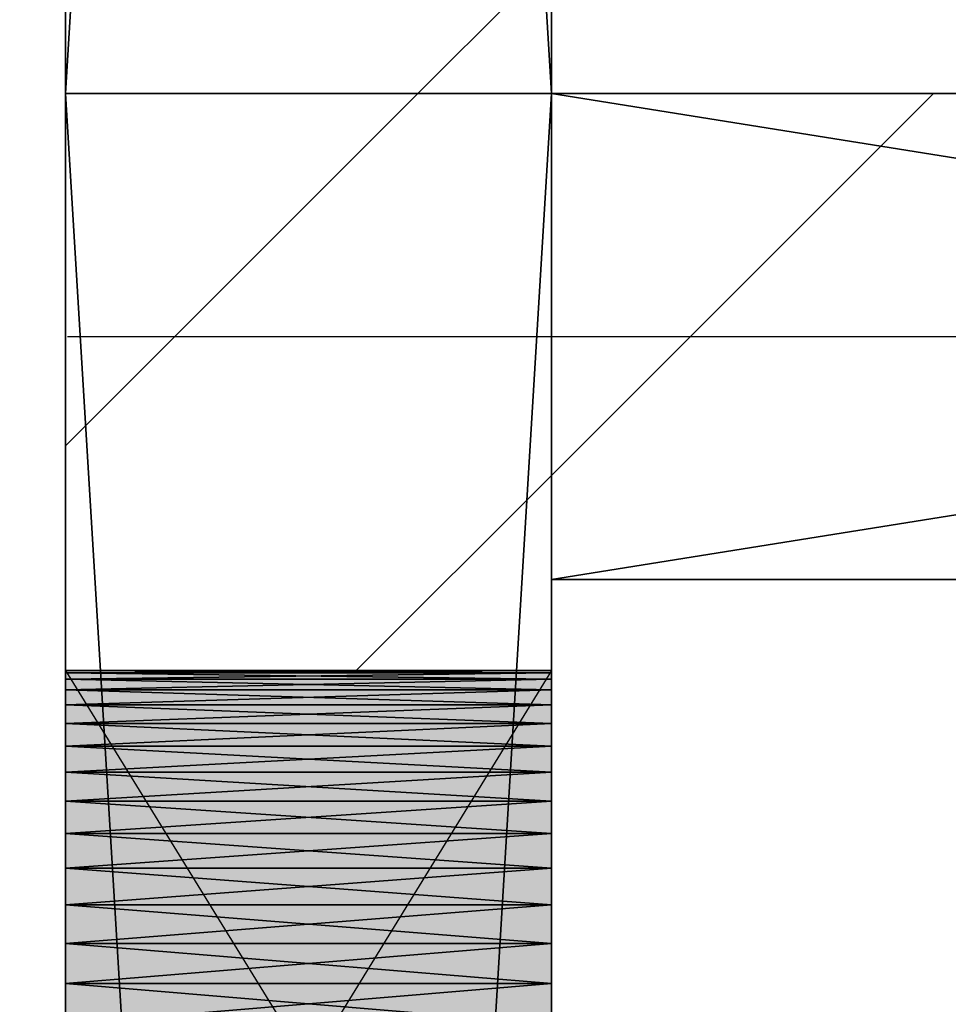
# Model space of a CAD drawing. Header units: millimetres. Extents: x 40580 to 559114, y -343730 to 81020.
# Tile 584 of 656: x 466402 to 466784, y -73424 to -73019. Entities that reach past the tile are written whole.
import ezdxf

# ---------------------------------------------------------------- set-up
doc = ezdxf.new("R2010")
doc.units = ezdxf.units.MM
doc.linetypes.add('______11', pattern=[500, 400, -50, 0, -50])
doc.linetypes.add('______5', pattern=[1100, 800, -100, 100, -100])
for name, color, linetype in [('_____________1', 7, 'Continuous'), ('___________________', 253, '______5'), ('__________________________', 22, 'Continuous')]:
    doc.layers.add(name, color=color, linetype=linetype)
doc.layers.add('Standard', color=7, linetype='Continuous', lineweight=25)

msp = doc.modelspace()

# ---------------------------------------------------------------- linework, layer by layer
at = {"layer": '_____________1', "color": 253, "linetype": '______5'}
for p, q in [((466566.3, -73049.57), (466621.29, -72994.58)), ((466421.29, -73194.58), (466566.3, -73049.57))]:
    msp.add_line(p, q, dxfattribs=at)
at = {"layer": '_____________1', "color": 253, "linetype": '______11'}
msp.add_line((466621.29, -73206.72), (466778.43, -73049.57), dxfattribs=at)
msp.add_lwpolyline([(466540.93, -73287.07), (466621.29, -73206.72), (466621.29, -73206.72), (466621.29, -73206.72), (466621.29, -73206.72)], dxfattribs=at)
at = {"layer": '___________________', "color": 253, "linetype": '______11'}
for p, q in [((466621.29, -85185.26), (466621.29, -60082.99)), ((466621.29, -85185.26), (466621.29, -60082.99)), ((462421.29, -73149.57), (480321.29, -73149.57)), ((462421.29, -73149.57), (480321.29, -73149.57))]:
    msp.add_line(p, q, dxfattribs=at)
at = {"layer": '__________________________', "color": 92, "linetype": 'Continuous'}
for p, q in [((466421.29, -73287.07), (466421.29, -73612.07)), ((466621.29, -73287.07), (466421.29, -73287.07)), ((466621.29, -73287.07), (466421.29, -73612.07)), ((466421.29, -73287.07), (466621.29, -73612.07)), ((466621.29, -73612.07), (466621.29, -73287.07))]:
    msp.add_line(p, q, dxfattribs=at)
at = {"layer": 'Standard', "color": 3, "linetype": 'Continuous'}
for points in [[(466421.29, -73612.07), (466421.29, -73287.07), (466621.29, -73612.07)], [(466621.29, -73612.07), (466421.29, -73287.07), (466621.29, -73287.07)]]:
    msp.add_solid(points, dxfattribs=at)

# ---------------------------------------------------------------- meshes
at = {"layer": '_____________1', "color": 7, "linetype": 'Continuous'}
mesh = msp.add_polyface(dxfattribs=at)
corners = [(466421.29, -69749.57, -3800), (466421.29, -73049.57, -3800), (466421.29, -73049.57, -350), (466421.29, -69749.57, -350)]
mesh.append_faces([[corners[k] for k in face] for face in [(1, 2, 0)]], dxfattribs={"vtx1": -1, "color": 7})
mesh.append_faces([[corners[k] for k in face] for face in [(2, 3, 0)]], dxfattribs={"vtx2": -1, "color": 7})
mesh = msp.add_polyface(dxfattribs=at)
corners = [(466421.29, -73049.57, -350), (466621.29, -73049.57, -350), (466621.29, -69749.57, -350), (466421.29, -69749.57, -350)]
mesh.append_faces([[corners[k] for k in face] for face in [(1, 2, 0)]], dxfattribs={"vtx1": -1, "color": 7})
mesh.append_faces([[corners[k] for k in face] for face in [(2, 3, 0)]], dxfattribs={"vtx2": -1, "color": 7})
mesh = msp.add_polyface(dxfattribs=at)
corners = [(466621.29, -73049.57, -3800), (466421.29, -73049.57, -3800), (466421.29, -69749.57, -3800), (466621.29, -69749.57, -3800)]
mesh.append_faces([[corners[k] for k in face] for face in [(1, 2, 0)]], dxfattribs={"vtx1": -1, "color": 7})
mesh.append_faces([[corners[k] for k in face] for face in [(2, 3, 0)]], dxfattribs={"vtx2": -1, "color": 7})
mesh = msp.add_polyface(dxfattribs=at)
corners = [(466621.29, -73049.57, -3800), (466621.29, -69749.57, -3800), (466621.29, -69749.57, -350), (466621.29, -73049.57, -350)]
mesh.append_faces([[corners[k] for k in face] for face in [(1, 2, 0)]], dxfattribs={"vtx1": -1, "color": 7})
mesh.append_faces([[corners[k] for k in face] for face in [(2, 3, 0)]], dxfattribs={"vtx2": -1, "color": 7})
mesh = msp.add_polyface(dxfattribs=at)
corners = [(466621.29, -73049.57, -3800), (466421.29, -73049.57, -3800), (466421.29, -73049.57, -350), (466621.29, -73049.57, -350)]
mesh.append_faces([[corners[k] for k in face] for face in [(1, 2, 0)]], dxfattribs={"vtx1": -1, "color": 7})
mesh.append_faces([[corners[k] for k in face] for face in [(2, 3, 0)]], dxfattribs={"vtx2": -1, "color": 7})
mesh = msp.add_polyface(dxfattribs=at)
corners = [(466421.29, -73049.57, -3800), (466421.29, -76349.57, -3800), (466421.29, -76349.57, -350), (466421.29, -73049.57, -350), (466421.29, -73608.52, -2353.79), (466421.29, -73604.12, -2370.22), (466421.29, -73598.02, -2386.09), (466421.29, -73590.3, -2401.25), (466421.29, -73581.04, -2415.52), (466421.29, -73570.33, -2428.73), (466421.29, -73558.31, -2440.76), (466421.29, -73545.09, -2451.47), (466421.29, -73530.82, -2460.73), (466421.29, -73515.67, -2468.45), (466421.29, -73499.79, -2474.55), (466421.29, -73483.36, -2478.95), (466421.29, -73466.56, -2481.61), (466421.29, -73449.57, -2482.5), (466421.29, -73432.59, -2481.61), (466421.29, -73415.79, -2478.95), (466421.29, -73399.36, -2474.55), (466421.29, -73383.48, -2468.45), (466421.29, -73368.32, -2460.73), (466421.29, -73354.06, -2451.47), (466421.29, -73340.84, -2440.76), (466421.29, -73328.81, -2428.73), (466421.29, -73318.11, -2415.52), (466421.29, -73308.84, -2401.25), (466421.29, -73301.12, -2386.09), (466421.29, -73295.03, -2370.22), (466421.29, -73290.62, -2353.79), (466421.29, -73287.96, -2336.99), (466421.29, -73287.07, -2320), (466421.29, -73287.96, -2303.01), (466421.29, -73290.62, -2286.21), (466421.29, -73295.03, -2269.78), (466421.29, -73301.12, -2253.91), (466421.29, -73308.84, -2238.75), (466421.29, -73318.11, -2224.48), (466421.29, -73328.81, -2211.27), (466421.29, -73340.84, -2199.24), (466421.29, -73354.06, -2188.53), (466421.29, -73368.32, -2179.27), (466421.29, -73383.48, -2171.55), (466421.29, -73399.36, -2165.45), (466421.29, -73415.79, -2161.05), (466421.29, -73432.59, -2158.39), (466421.29, -73449.57, -2157.5), (466421.29, -73466.56, -2158.39), (466421.29, -73483.36, -2161.05), (466421.29, -73499.79, -2165.45), (466421.29, -73515.67, -2171.55), (466421.29, -73530.82, -2179.27), (466421.29, -73545.09, -2188.53), (466421.29, -73558.31, -2199.24), (466421.29, -73570.33, -2211.27), (466421.29, -73581.04, -2224.48), (466421.29, -73590.3, -2238.75), (466421.29, -73598.02, -2253.91), (466421.29, -73604.12, -2269.78), (466421.29, -73608.52, -2286.21), (466421.29, -73611.18, -2303.01), (466421.29, -73612.07, -2320), (466421.29, -73611.18, -2336.99), (466421.29, -74208.52, -2353.79), (466421.29, -74204.12, -2370.22), (466421.29, -74198.02, -2386.09), (466421.29, -74190.3, -2401.25), (466421.29, -74181.04, -2415.52), (466421.29, -74170.33, -2428.73), (466421.29, -74158.31, -2440.76), (466421.29, -74145.09, -2451.47), (466421.29, -74130.82, -2460.73), (466421.29, -74115.67, -2468.45), (466421.29, -74099.79, -2474.55), (466421.29, -74083.36, -2478.95), (466421.29, -74066.56, -2481.61), (466421.29, -74049.57, -2482.5), (466421.29, -74032.59, -2481.61), (466421.29, -74015.79, -2478.95), (466421.29, -73999.36, -2474.55), (466421.29, -73983.48, -2468.45), (466421.29, -73968.32, -2460.73), (466421.29, -73954.06, -2451.47), (466421.29, -73940.84, -2440.76), (466421.29, -73928.81, -2428.73), (466421.29, -73918.11, -2415.52), (466421.29, -73908.84, -2401.25), (466421.29, -73901.12, -2386.09), (466421.29, -73895.03, -2370.22), (466421.29, -73890.62, -2353.79), (466421.29, -73887.96, -2336.99), (466421.29, -73887.07, -2320), (466421.29, -73887.96, -2303.01), (466421.29, -73890.62, -2286.21), (466421.29, -73895.03, -2269.78), (466421.29, -73901.12, -2253.91), (466421.29, -73908.84, -2238.75), (466421.29, -73918.11, -2224.48), (466421.29, -73928.81, -2211.27), (466421.29, -73940.84, -2199.24), (466421.29, -73954.06, -2188.53), (466421.29, -73968.32, -2179.27), (466421.29, -73983.48, -2171.55), (466421.29, -73999.36, -2165.45), (466421.29, -74015.79, -2161.05), (466421.29, -74032.59, -2158.39), (466421.29, -74049.57, -2157.5), (466421.29, -74066.56, -2158.39), (466421.29, -74083.36, -2161.05), (466421.29, -74099.79, -2165.45), (466421.29, -74115.67, -2171.55), (466421.29, -74130.82, -2179.27), (466421.29, -74145.09, -2188.53), (466421.29, -74158.31, -2199.24), (466421.29, -74170.33, -2211.27), (466421.29, -74181.04, -2224.48), (466421.29, -74190.3, -2238.75), (466421.29, -74198.02, -2253.91), (466421.29, -74204.12, -2269.78), (466421.29, -74208.52, -2286.21), (466421.29, -74211.18, -2303.01), (466421.29, -74212.07, -2320), (466421.29, -74211.18, -2336.99), (466421.29, -75708.52, -2353.79), (466421.29, -75704.12, -2370.22), (466421.29, -75698.02, -2386.09), (466421.29, -75690.3, -2401.25), (466421.29, -75681.04, -2415.52), (466421.29, -75670.33, -2428.73), (466421.29, -75658.31, -2440.76), (466421.29, -75645.09, -2451.47), (466421.29, -75630.82, -2460.73), (466421.29, -75615.67, -2468.45), (466421.29, -75599.79, -2474.55), (466421.29, -75583.36, -2478.95), (466421.29, -75566.56, -2481.61), (466421.29, -75549.57, -2482.5), (466421.29, -75532.59, -2481.61), (466421.29, -75515.79, -2478.95), (466421.29, -75499.36, -2474.55), (466421.29, -75483.48, -2468.45), (466421.29, -75468.32, -2460.73), (466421.29, -75454.06, -2451.47), (466421.29, -75440.84, -2440.76), (466421.29, -75428.81, -2428.73), (466421.29, -75418.11, -2415.52), (466421.29, -75408.84, -2401.25), (466421.29, -75401.12, -2386.09), (466421.29, -75395.03, -2370.22), (466421.29, -75390.62, -2353.79), (466421.29, -75387.96, -2336.99), (466421.29, -75387.07, -2320), (466421.29, -75387.96, -2303.01), (466421.29, -75390.62, -2286.21), (466421.29, -75395.03, -2269.78), (466421.29, -75401.12, -2253.91), (466421.29, -75408.84, -2238.75), (466421.29, -75418.11, -2224.48), (466421.29, -75428.81, -2211.27), (466421.29, -75440.84, -2199.24), (466421.29, -75454.06, -2188.53), (466421.29, -75468.32, -2179.27), (466421.29, -75483.48, -2171.55), (466421.29, -75499.36, -2165.45), (466421.29, -75515.79, -2161.05), (466421.29, -75532.59, -2158.39), (466421.29, -75549.57, -2157.5), (466421.29, -75566.56, -2158.39), (466421.29, -75583.36, -2161.05), (466421.29, -75599.79, -2165.45), (466421.29, -75615.67, -2171.55), (466421.29, -75630.82, -2179.27), (466421.29, -75645.09, -2188.53), (466421.29, -75658.31, -2199.24), (466421.29, -75670.33, -2211.27), (466421.29, -75681.04, -2224.48), (466421.29, -75690.3, -2238.75), (466421.29, -75698.02, -2253.91), (466421.29, -75704.12, -2269.78), (466421.29, -75708.52, -2286.21), (466421.29, -75711.18, -2303.01), (466421.29, -75712.07, -2320), (466421.29, -75711.18, -2336.99)]
mesh.append_faces([[corners[k] for k in face] for face in [(103, 3, 55), (2, 120, 166), (139, 123, 1), (80, 5, 1)]], dxfattribs={"vtx0": -1, "vtx1": -1, "vtx2": -1, "color": 7})
mesh.append_faces([[corners[k] for k in face] for face in [(4, 84, 85), (91, 63, 4), (92, 62, 63), (93, 59, 60), (62, 92, 93), (94, 55, 56), (59, 93, 94), (115, 2, 3), (121, 156, 157), (179, 1, 2), (122, 149, 150), (152, 121, 122), (1, 124, 125), (149, 122, 123), (84, 4, 5), (7, 0, 1)]], dxfattribs={"vtx0": -1, "vtx2": -1, "color": 7})
mesh.append_faces([[corners[k] for k in face] for face in [(85, 86, 4), (86, 87, 4), (87, 88, 4), (88, 89, 4), (89, 90, 4), (90, 91, 4), (91, 92, 63), (60, 61, 93), (61, 62, 93), (56, 57, 94), (57, 58, 94), (58, 59, 94), (94, 95, 55), (95, 96, 55), (96, 97, 55), (97, 98, 55), (98, 99, 55), (99, 100, 55), (100, 101, 55), (101, 102, 55), (102, 103, 55), (103, 104, 3), (104, 105, 3), (105, 106, 3), (106, 107, 3), (107, 108, 3), (108, 109, 3), (109, 110, 3), (110, 111, 3), (111, 112, 3), (112, 113, 3), (113, 114, 3), (114, 115, 3), (115, 116, 2), (116, 117, 2), (117, 118, 2), (118, 119, 2), (119, 120, 2), (120, 121, 157), (157, 158, 120), (158, 159, 120), (159, 160, 120), (160, 161, 120), (161, 162, 120), (162, 163, 120), (163, 164, 120), (164, 165, 120), (165, 166, 120), (166, 167, 2), (167, 168, 2), (168, 169, 2), (169, 170, 2), (170, 171, 2), (171, 172, 2), (172, 173, 2), (173, 174, 2), (174, 175, 2), (175, 176, 2), (176, 177, 2), (177, 178, 2), (178, 179, 2), (179, 180, 1), (180, 181, 1), (181, 182, 1), (182, 183, 1), (183, 124, 1), (150, 151, 122), (151, 152, 122), (152, 153, 121), (153, 154, 121), (154, 155, 121), (155, 156, 121), (125, 126, 1), (126, 127, 1), (127, 128, 1), (128, 129, 1), (129, 130, 1), (130, 131, 1), (131, 132, 1), (132, 133, 1), (133, 134, 1), (134, 135, 1), (135, 136, 1), (136, 137, 1), (137, 138, 1), (138, 139, 1), (139, 140, 123), (140, 141, 123), (141, 142, 123), (142, 143, 123), (143, 144, 123), (144, 145, 123), (145, 146, 123), (146, 147, 123), (147, 148, 123), (148, 149, 123), (123, 64, 1), (64, 65, 1), (65, 66, 1), (66, 67, 1), (67, 68, 1), (68, 69, 1), (69, 70, 1), (70, 71, 1), (71, 72, 1), (72, 73, 1), (73, 74, 1), (74, 75, 1), (75, 76, 1), (76, 77, 1), (77, 78, 1), (78, 79, 1), (79, 80, 1), (80, 81, 5), (81, 82, 5), (82, 83, 5), (83, 84, 5), (5, 6, 1), (6, 7, 1), (7, 8, 0), (8, 9, 0), (9, 10, 0), (10, 11, 0), (11, 12, 0), (12, 13, 0), (13, 14, 0), (14, 15, 0), (15, 16, 0), (16, 17, 0), (17, 18, 0), (18, 19, 0), (19, 20, 0), (20, 21, 0), (21, 22, 0), (22, 23, 0), (23, 24, 0), (24, 25, 0), (25, 26, 0), (26, 27, 0), (27, 28, 0), (28, 29, 0), (29, 30, 0), (30, 31, 0), (31, 32, 0), (32, 33, 0), (33, 34, 0), (3, 0, 34), (34, 35, 3), (35, 36, 3), (36, 37, 3), (37, 38, 3), (38, 39, 3), (39, 40, 3), (40, 41, 3), (41, 42, 3), (42, 43, 3), (43, 44, 3), (44, 45, 3), (45, 46, 3), (46, 47, 3), (47, 48, 3), (48, 49, 3), (49, 50, 3), (50, 51, 3), (51, 52, 3), (52, 53, 3), (53, 54, 3), (54, 55, 3)]], dxfattribs={"vtx1": -1, "vtx2": -1, "color": 7})
mesh = msp.add_polyface(dxfattribs=at)
corners = [(466621.29, -76349.57, -3800), (466421.29, -76349.57, -3800), (466421.29, -73049.57, -3800), (466621.29, -73049.57, -3800)]
mesh.append_faces([[corners[k] for k in face] for face in [(1, 2, 0)]], dxfattribs={"vtx1": -1, "color": 7})
mesh.append_faces([[corners[k] for k in face] for face in [(2, 3, 0)]], dxfattribs={"vtx2": -1, "color": 7})
mesh = msp.add_polyface(dxfattribs=at)
corners = [(466421.29, -76349.57, -350), (466621.29, -76349.57, -350), (466621.29, -73049.57, -350), (466421.29, -73049.57, -350)]
mesh.append_faces([[corners[k] for k in face] for face in [(1, 2, 0)]], dxfattribs={"vtx1": -1, "color": 7})
mesh.append_faces([[corners[k] for k in face] for face in [(2, 3, 0)]], dxfattribs={"vtx2": -1, "color": 7})
mesh = msp.add_polyface(dxfattribs=at)
corners = [(466421.29, -73049.57, -3800), (466621.29, -73049.57, -3800), (466621.29, -73049.57, -350), (466421.29, -73049.57, -350)]
mesh.append_faces([[corners[k] for k in face] for face in [(1, 2, 0)]], dxfattribs={"vtx1": -1, "color": 7})
mesh.append_faces([[corners[k] for k in face] for face in [(2, 3, 0)]], dxfattribs={"vtx2": -1, "color": 7})
mesh = msp.add_polyface(dxfattribs=at)
corners = [(466621.29, -76349.57, -3800), (466621.29, -73049.57, -3800), (466621.29, -73049.57, -350), (466621.29, -76349.57, -350), (466621.29, -73604.12, -2269.78), (466621.29, -73598.02, -2253.91), (466621.29, -73590.3, -2238.75), (466621.29, -73581.04, -2224.48), (466621.29, -73570.33, -2211.27), (466621.29, -73558.31, -2199.24), (466621.29, -73545.09, -2188.53), (466621.29, -73530.82, -2179.27), (466621.29, -73515.67, -2171.55), (466621.29, -73499.79, -2165.45), (466621.29, -73483.36, -2161.05), (466621.29, -73466.56, -2158.39), (466621.29, -73449.57, -2157.5), (466621.29, -73432.59, -2158.39), (466621.29, -73415.79, -2161.05), (466621.29, -73399.36, -2165.45), (466621.29, -73383.48, -2171.55), (466621.29, -73368.32, -2179.27), (466621.29, -73354.06, -2188.53), (466621.29, -73340.84, -2199.24), (466621.29, -73328.81, -2211.27), (466621.29, -73318.11, -2224.48), (466621.29, -73308.84, -2238.75), (466621.29, -73301.12, -2253.91), (466621.29, -73295.03, -2269.78), (466621.29, -73290.62, -2286.21), (466621.29, -73287.96, -2303.01), (466621.29, -73287.07, -2320), (466621.29, -73287.96, -2336.99), (466621.29, -73290.62, -2353.79), (466621.29, -73295.03, -2370.22), (466621.29, -73301.12, -2386.09), (466621.29, -73308.84, -2401.25), (466621.29, -73318.11, -2415.52), (466621.29, -73328.81, -2428.73), (466621.29, -73340.84, -2440.76), (466621.29, -73354.06, -2451.47), (466621.29, -73368.32, -2460.73), (466621.29, -73383.48, -2468.45), (466621.29, -73399.36, -2474.55), (466621.29, -73415.79, -2478.95), (466621.29, -73432.59, -2481.61), (466621.29, -73449.57, -2482.5), (466621.29, -73466.56, -2481.61), (466621.29, -73483.36, -2478.95), (466621.29, -73499.79, -2474.55), (466621.29, -73515.67, -2468.45), (466621.29, -73530.82, -2460.73), (466621.29, -73545.09, -2451.47), (466621.29, -73558.31, -2440.76), (466621.29, -73570.33, -2428.73), (466621.29, -73581.04, -2415.52), (466621.29, -73590.3, -2401.25), (466621.29, -73598.02, -2386.09), (466621.29, -73604.12, -2370.22), (466621.29, -73608.52, -2353.79), (466621.29, -73611.18, -2336.99), (466621.29, -73612.07, -2320), (466621.29, -73611.18, -2303.01), (466621.29, -73608.52, -2286.21), (466621.29, -74204.12, -2269.78), (466621.29, -74198.02, -2253.91), (466621.29, -74190.3, -2238.75), (466621.29, -74181.04, -2224.48), (466621.29, -74170.33, -2211.27), (466621.29, -74158.31, -2199.24), (466621.29, -74145.09, -2188.53), (466621.29, -74130.82, -2179.27), (466621.29, -74115.67, -2171.55), (466621.29, -74099.79, -2165.45), (466621.29, -74083.36, -2161.05), (466621.29, -74066.56, -2158.39), (466621.29, -74049.57, -2157.5), (466621.29, -74032.59, -2158.39), (466621.29, -74015.79, -2161.05), (466621.29, -73999.36, -2165.45), (466621.29, -73983.48, -2171.55), (466621.29, -73968.32, -2179.27), (466621.29, -73954.06, -2188.53), (466621.29, -73940.84, -2199.24), (466621.29, -73928.81, -2211.27), (466621.29, -73918.11, -2224.48), (466621.29, -73908.84, -2238.75), (466621.29, -73901.12, -2253.91), (466621.29, -73895.03, -2269.78), (466621.29, -73890.62, -2286.21), (466621.29, -73887.96, -2303.01), (466621.29, -73887.07, -2320), (466621.29, -73887.96, -2336.99), (466621.29, -73890.62, -2353.79), (466621.29, -73895.03, -2370.22), (466621.29, -73901.12, -2386.09), (466621.29, -73908.84, -2401.25), (466621.29, -73918.11, -2415.52), (466621.29, -73928.81, -2428.73), (466621.29, -73940.84, -2440.76), (466621.29, -73954.06, -2451.47), (466621.29, -73968.32, -2460.73), (466621.29, -73983.48, -2468.45), (466621.29, -73999.36, -2474.55), (466621.29, -74015.79, -2478.95), (466621.29, -74032.59, -2481.61), (466621.29, -74049.57, -2482.5), (466621.29, -74066.56, -2481.61), (466621.29, -74083.36, -2478.95), (466621.29, -74099.79, -2474.55), (466621.29, -74115.67, -2468.45), (466621.29, -74130.82, -2460.73), (466621.29, -74145.09, -2451.47), (466621.29, -74158.31, -2440.76), (466621.29, -74170.33, -2428.73), (466621.29, -74181.04, -2415.52), (466621.29, -74190.3, -2401.25), (466621.29, -74198.02, -2386.09), (466621.29, -74204.12, -2370.22), (466621.29, -74208.52, -2353.79), (466621.29, -74211.18, -2336.99), (466621.29, -74212.07, -2320), (466621.29, -74211.18, -2303.01), (466621.29, -74208.52, -2286.21), (466621.29, -75704.12, -2269.78), (466621.29, -75698.02, -2253.91), (466621.29, -75690.3, -2238.75), (466621.29, -75681.04, -2224.48), (466621.29, -75670.33, -2211.27), (466621.29, -75658.31, -2199.24), (466621.29, -75645.09, -2188.53), (466621.29, -75630.82, -2179.27), (466621.29, -75615.67, -2171.55), (466621.29, -75599.79, -2165.45), (466621.29, -75583.36, -2161.05), (466621.29, -75566.56, -2158.39), (466621.29, -75549.57, -2157.5), (466621.29, -75532.59, -2158.39), (466621.29, -75515.79, -2161.05), (466621.29, -75499.36, -2165.45), (466621.29, -75483.48, -2171.55), (466621.29, -75468.32, -2179.27), (466621.29, -75454.06, -2188.53), (466621.29, -75440.84, -2199.24), (466621.29, -75428.81, -2211.27), (466621.29, -75418.11, -2224.48), (466621.29, -75408.84, -2238.75), (466621.29, -75401.12, -2253.91), (466621.29, -75395.03, -2269.78), (466621.29, -75390.62, -2286.21), (466621.29, -75387.96, -2303.01), (466621.29, -75387.07, -2320), (466621.29, -75387.96, -2336.99), (466621.29, -75390.62, -2353.79), (466621.29, -75395.03, -2370.22), (466621.29, -75401.12, -2386.09), (466621.29, -75408.84, -2401.25), (466621.29, -75418.11, -2415.52), (466621.29, -75428.81, -2428.73), (466621.29, -75440.84, -2440.76), (466621.29, -75454.06, -2451.47), (466621.29, -75468.32, -2460.73), (466621.29, -75483.48, -2468.45), (466621.29, -75499.36, -2474.55), (466621.29, -75515.79, -2478.95), (466621.29, -75532.59, -2481.61), (466621.29, -75549.57, -2482.5), (466621.29, -75566.56, -2481.61), (466621.29, -75583.36, -2478.95), (466621.29, -75599.79, -2474.55), (466621.29, -75615.67, -2468.45), (466621.29, -75630.82, -2460.73), (466621.29, -75645.09, -2451.47), (466621.29, -75658.31, -2440.76), (466621.29, -75670.33, -2428.73), (466621.29, -75681.04, -2415.52), (466621.29, -75690.3, -2401.25), (466621.29, -75698.02, -2386.09), (466621.29, -75704.12, -2370.22), (466621.29, -75708.52, -2353.79), (466621.29, -75711.18, -2336.99), (466621.29, -75712.07, -2320), (466621.29, -75711.18, -2303.01), (466621.29, -75708.52, -2286.21)]
mesh.append_faces([[corners[k] for k in face] for face in [(138, 65, 3), (0, 64, 164), (79, 5, 3), (0, 4, 101)]], dxfattribs={"vtx0": -1, "vtx1": -1, "vtx2": -1, "color": 7})
mesh.append_faces([[corners[k] for k in face] for face in [(0, 124, 125), (151, 64, 65), (90, 4, 5), (7, 2, 3), (30, 1, 2), (57, 0, 1)]], dxfattribs={"vtx0": -1, "vtx2": -1, "color": 7})
mesh.append_faces([[corners[k] for k in face] for face in [(3, 0, 125), (125, 126, 3), (126, 127, 3), (127, 128, 3), (128, 129, 3), (129, 130, 3), (130, 131, 3), (131, 132, 3), (132, 133, 3), (133, 134, 3), (134, 135, 3), (135, 136, 3), (136, 137, 3), (137, 138, 3), (138, 139, 65), (139, 140, 65), (140, 141, 65), (141, 142, 65), (142, 143, 65), (143, 144, 65), (144, 145, 65), (145, 146, 65), (146, 147, 65), (147, 148, 65), (148, 149, 65), (149, 150, 65), (150, 151, 65), (151, 152, 64), (152, 153, 64), (153, 154, 64), (154, 155, 64), (155, 156, 64), (156, 157, 64), (157, 158, 64), (158, 159, 64), (159, 160, 64), (160, 161, 64), (161, 162, 64), (162, 163, 64), (163, 164, 64), (164, 165, 0), (165, 166, 0), (166, 167, 0), (167, 168, 0), (168, 169, 0), (169, 170, 0), (170, 171, 0), (171, 172, 0), (172, 173, 0), (173, 174, 0), (174, 175, 0), (175, 176, 0), (176, 177, 0), (177, 178, 0), (178, 179, 0), (179, 180, 0), (180, 181, 0), (181, 182, 0), (182, 183, 0), (183, 124, 0), (65, 66, 3), (66, 67, 3), (67, 68, 3), (68, 69, 3), (69, 70, 3), (70, 71, 3), (71, 72, 3), (72, 73, 3), (73, 74, 3), (74, 75, 3), (75, 76, 3), (76, 77, 3), (77, 78, 3), (78, 79, 3), (79, 80, 5), (80, 81, 5), (81, 82, 5), (82, 83, 5), (83, 84, 5), (84, 85, 5), (85, 86, 5), (86, 87, 5), (87, 88, 5), (88, 89, 5), (89, 90, 5), (90, 91, 4), (91, 92, 4), (92, 93, 4), (93, 94, 4), (94, 95, 4), (95, 96, 4), (96, 97, 4), (97, 98, 4), (98, 99, 4), (99, 100, 4), (100, 101, 4), (101, 102, 0), (102, 103, 0), (103, 104, 0), (104, 105, 0), (105, 106, 0), (106, 107, 0), (107, 108, 0), (108, 109, 0), (109, 110, 0), (110, 111, 0), (111, 112, 0), (112, 113, 0), (113, 114, 0), (114, 115, 0), (115, 116, 0), (116, 117, 0), (117, 118, 0), (118, 119, 0), (119, 120, 0), (120, 121, 0), (121, 122, 0), (122, 123, 0), (123, 64, 0), (5, 6, 3), (6, 7, 3), (7, 8, 2), (8, 9, 2), (9, 10, 2), (10, 11, 2), (11, 12, 2), (12, 13, 2), (13, 14, 2), (14, 15, 2), (15, 16, 2), (16, 17, 2), (17, 18, 2), (18, 19, 2), (19, 20, 2), (20, 21, 2), (21, 22, 2), (22, 23, 2), (23, 24, 2), (24, 25, 2), (25, 26, 2), (26, 27, 2), (27, 28, 2), (28, 29, 2), (29, 30, 2), (30, 31, 1), (31, 32, 1), (32, 33, 1), (33, 34, 1), (34, 35, 1), (35, 36, 1), (36, 37, 1), (37, 38, 1), (38, 39, 1), (39, 40, 1), (40, 41, 1), (41, 42, 1), (42, 43, 1), (43, 44, 1), (44, 45, 1), (45, 46, 1), (46, 47, 1), (47, 48, 1), (48, 49, 1), (49, 50, 1), (50, 51, 1), (51, 52, 1), (52, 53, 1), (53, 54, 1), (54, 55, 1), (55, 56, 1), (56, 57, 1), (57, 58, 0), (58, 59, 0), (59, 60, 0), (60, 61, 0), (61, 62, 0), (62, 63, 0), (63, 4, 0)]], dxfattribs={"vtx1": -1, "vtx2": -1, "color": 7})
mesh = msp.add_polyface(dxfattribs=at)
corners = [(467871.29, -73049.57, -3800), (466621.29, -73049.57, -3800), (466621.29, -73049.57, -350), (467871.29, -73049.57, -350)]
mesh.append_faces([[corners[k] for k in face] for face in [(1, 2, 0)]], dxfattribs={"vtx1": -1, "color": 7})
mesh.append_faces([[corners[k] for k in face] for face in [(2, 3, 0)]], dxfattribs={"vtx2": -1, "color": 7})
mesh = msp.add_polyface(dxfattribs=at)
corners = [(466621.29, -73049.57, -3800), (466621.29, -73249.57, -3800), (466621.29, -73249.57, -350), (466621.29, -73049.57, -350)]
mesh.append_faces([[corners[k] for k in face] for face in [(1, 2, 0)]], dxfattribs={"vtx1": -1, "color": 7})
mesh.append_faces([[corners[k] for k in face] for face in [(2, 3, 0)]], dxfattribs={"vtx2": -1, "color": 7})
mesh = msp.add_polyface(dxfattribs=at)
corners = [(466621.29, -73049.57, -350), (466621.29, -73249.57, -350), (467871.29, -73249.57, -350), (467871.29, -73049.57, -350)]
mesh.append_faces([[corners[k] for k in face] for face in [(1, 2, 0)]], dxfattribs={"vtx1": -1, "color": 7})
mesh.append_faces([[corners[k] for k in face] for face in [(2, 3, 0)]], dxfattribs={"vtx2": -1, "color": 7})
mesh = msp.add_polyface(dxfattribs=at)
corners = [(466621.29, -73249.57, -3800), (466621.29, -73049.57, -3800), (467871.29, -73049.57, -3800), (467871.29, -73249.57, -3800)]
mesh.append_faces([[corners[k] for k in face] for face in [(1, 2, 0)]], dxfattribs={"vtx1": -1, "color": 7})
mesh.append_faces([[corners[k] for k in face] for face in [(2, 3, 0)]], dxfattribs={"vtx2": -1, "color": 7})
mesh = msp.add_polyface(dxfattribs=at)
corners = [(466621.29, -73249.57, -3800), (467871.29, -73249.57, -3800), (467871.29, -73249.57, -350), (466621.29, -73249.57, -350)]
mesh.append_faces([[corners[k] for k in face] for face in [(1, 2, 0)]], dxfattribs={"vtx1": -1, "color": 7})
mesh.append_faces([[corners[k] for k in face] for face in [(2, 3, 0)]], dxfattribs={"vtx2": -1, "color": 7})
mesh = msp.add_polyface(dxfattribs=at)
corners = [(466621.29, -73287.96, -2336.99), (466621.29, -73287.07, -2320), (466421.29, -73287.07, -2320), (466421.29, -73287.96, -2336.99)]
mesh.append_faces([[corners[k] for k in face] for face in [(1, 2, 0)]], dxfattribs={"vtx1": -1, "color": 7})
mesh.append_faces([[corners[k] for k in face] for face in [(2, 3, 0)]], dxfattribs={"vtx2": -1, "color": 7})
mesh = msp.add_polyface(dxfattribs=at)
corners = [(466621.29, -73287.07, -2320), (466621.29, -73287.96, -2303.01), (466421.29, -73287.96, -2303.01), (466421.29, -73287.07, -2320)]
mesh.append_faces([[corners[k] for k in face] for face in [(1, 2, 0)]], dxfattribs={"vtx1": -1, "color": 7})
mesh.append_faces([[corners[k] for k in face] for face in [(2, 3, 0)]], dxfattribs={"vtx2": -1, "color": 7})
mesh = msp.add_polyface(dxfattribs=at)
corners = [(466621.29, -73290.62, -2353.79), (466621.29, -73287.96, -2336.99), (466421.29, -73287.96, -2336.99), (466421.29, -73290.62, -2353.79)]
mesh.append_faces([[corners[k] for k in face] for face in [(1, 2, 0)]], dxfattribs={"vtx1": -1, "color": 7})
mesh.append_faces([[corners[k] for k in face] for face in [(2, 3, 0)]], dxfattribs={"vtx2": -1, "color": 7})
mesh = msp.add_polyface(dxfattribs=at)
corners = [(466621.29, -73287.96, -2303.01), (466621.29, -73290.62, -2286.21), (466421.29, -73290.62, -2286.21), (466421.29, -73287.96, -2303.01)]
mesh.append_faces([[corners[k] for k in face] for face in [(1, 2, 0)]], dxfattribs={"vtx1": -1, "color": 7})
mesh.append_faces([[corners[k] for k in face] for face in [(2, 3, 0)]], dxfattribs={"vtx2": -1, "color": 7})
mesh = msp.add_polyface(dxfattribs=at)
corners = [(466621.29, -73295.03, -2370.22), (466621.29, -73290.62, -2353.79), (466421.29, -73290.62, -2353.79), (466421.29, -73295.03, -2370.22)]
mesh.append_faces([[corners[k] for k in face] for face in [(1, 2, 0)]], dxfattribs={"vtx1": -1, "color": 7})
mesh.append_faces([[corners[k] for k in face] for face in [(2, 3, 0)]], dxfattribs={"vtx2": -1, "color": 7})
mesh = msp.add_polyface(dxfattribs=at)
corners = [(466621.29, -73290.62, -2286.21), (466621.29, -73295.03, -2269.78), (466421.29, -73295.03, -2269.78), (466421.29, -73290.62, -2286.21)]
mesh.append_faces([[corners[k] for k in face] for face in [(1, 2, 0)]], dxfattribs={"vtx1": -1, "color": 7})
mesh.append_faces([[corners[k] for k in face] for face in [(2, 3, 0)]], dxfattribs={"vtx2": -1, "color": 7})
mesh = msp.add_polyface(dxfattribs=at)
corners = [(466621.29, -73301.12, -2386.09), (466621.29, -73295.03, -2370.22), (466421.29, -73295.03, -2370.22), (466421.29, -73301.12, -2386.09)]
mesh.append_faces([[corners[k] for k in face] for face in [(1, 2, 0)]], dxfattribs={"vtx1": -1, "color": 7})
mesh.append_faces([[corners[k] for k in face] for face in [(2, 3, 0)]], dxfattribs={"vtx2": -1, "color": 7})
mesh = msp.add_polyface(dxfattribs=at)
corners = [(466621.29, -73295.03, -2269.78), (466621.29, -73301.12, -2253.91), (466421.29, -73301.12, -2253.91), (466421.29, -73295.03, -2269.78)]
mesh.append_faces([[corners[k] for k in face] for face in [(1, 2, 0)]], dxfattribs={"vtx1": -1, "color": 7})
mesh.append_faces([[corners[k] for k in face] for face in [(2, 3, 0)]], dxfattribs={"vtx2": -1, "color": 7})
mesh = msp.add_polyface(dxfattribs=at)
corners = [(466621.29, -73308.84, -2401.25), (466621.29, -73301.12, -2386.09), (466421.29, -73301.12, -2386.09), (466421.29, -73308.84, -2401.25)]
mesh.append_faces([[corners[k] for k in face] for face in [(1, 2, 0)]], dxfattribs={"vtx1": -1, "color": 7})
mesh.append_faces([[corners[k] for k in face] for face in [(2, 3, 0)]], dxfattribs={"vtx2": -1, "color": 7})
mesh = msp.add_polyface(dxfattribs=at)
corners = [(466621.29, -73301.12, -2253.91), (466621.29, -73308.84, -2238.75), (466421.29, -73308.84, -2238.75), (466421.29, -73301.12, -2253.91)]
mesh.append_faces([[corners[k] for k in face] for face in [(1, 2, 0)]], dxfattribs={"vtx1": -1, "color": 7})
mesh.append_faces([[corners[k] for k in face] for face in [(2, 3, 0)]], dxfattribs={"vtx2": -1, "color": 7})
mesh = msp.add_polyface(dxfattribs=at)
corners = [(466621.29, -73318.11, -2415.52), (466621.29, -73308.84, -2401.25), (466421.29, -73308.84, -2401.25), (466421.29, -73318.11, -2415.52)]
mesh.append_faces([[corners[k] for k in face] for face in [(1, 2, 0)]], dxfattribs={"vtx1": -1, "color": 7})
mesh.append_faces([[corners[k] for k in face] for face in [(2, 3, 0)]], dxfattribs={"vtx2": -1, "color": 7})
mesh = msp.add_polyface(dxfattribs=at)
corners = [(466621.29, -73308.84, -2238.75), (466621.29, -73318.11, -2224.48), (466421.29, -73318.11, -2224.48), (466421.29, -73308.84, -2238.75)]
mesh.append_faces([[corners[k] for k in face] for face in [(1, 2, 0)]], dxfattribs={"vtx1": -1, "color": 7})
mesh.append_faces([[corners[k] for k in face] for face in [(2, 3, 0)]], dxfattribs={"vtx2": -1, "color": 7})
mesh = msp.add_polyface(dxfattribs=at)
corners = [(466621.29, -73328.81, -2428.73), (466621.29, -73318.11, -2415.52), (466421.29, -73318.11, -2415.52), (466421.29, -73328.81, -2428.73)]
mesh.append_faces([[corners[k] for k in face] for face in [(1, 2, 0)]], dxfattribs={"vtx1": -1, "color": 7})
mesh.append_faces([[corners[k] for k in face] for face in [(2, 3, 0)]], dxfattribs={"vtx2": -1, "color": 7})
mesh = msp.add_polyface(dxfattribs=at)
corners = [(466621.29, -73318.11, -2224.48), (466621.29, -73328.81, -2211.27), (466421.29, -73328.81, -2211.27), (466421.29, -73318.11, -2224.48)]
mesh.append_faces([[corners[k] for k in face] for face in [(1, 2, 0)]], dxfattribs={"vtx1": -1, "color": 7})
mesh.append_faces([[corners[k] for k in face] for face in [(2, 3, 0)]], dxfattribs={"vtx2": -1, "color": 7})
mesh = msp.add_polyface(dxfattribs=at)
corners = [(466621.29, -73340.84, -2440.76), (466621.29, -73328.81, -2428.73), (466421.29, -73328.81, -2428.73), (466421.29, -73340.84, -2440.76)]
mesh.append_faces([[corners[k] for k in face] for face in [(1, 2, 0)]], dxfattribs={"vtx1": -1, "color": 7})
mesh.append_faces([[corners[k] for k in face] for face in [(2, 3, 0)]], dxfattribs={"vtx2": -1, "color": 7})
mesh = msp.add_polyface(dxfattribs=at)
corners = [(466621.29, -73328.81, -2211.27), (466621.29, -73340.84, -2199.24), (466421.29, -73340.84, -2199.24), (466421.29, -73328.81, -2211.27)]
mesh.append_faces([[corners[k] for k in face] for face in [(1, 2, 0)]], dxfattribs={"vtx1": -1, "color": 7})
mesh.append_faces([[corners[k] for k in face] for face in [(2, 3, 0)]], dxfattribs={"vtx2": -1, "color": 7})
mesh = msp.add_polyface(dxfattribs=at)
corners = [(466621.29, -73354.06, -2451.47), (466621.29, -73340.84, -2440.76), (466421.29, -73340.84, -2440.76), (466421.29, -73354.06, -2451.47)]
mesh.append_faces([[corners[k] for k in face] for face in [(1, 2, 0)]], dxfattribs={"vtx1": -1, "color": 7})
mesh.append_faces([[corners[k] for k in face] for face in [(2, 3, 0)]], dxfattribs={"vtx2": -1, "color": 7})
mesh = msp.add_polyface(dxfattribs=at)
corners = [(466621.29, -73340.84, -2199.24), (466621.29, -73354.06, -2188.53), (466421.29, -73354.06, -2188.53), (466421.29, -73340.84, -2199.24)]
mesh.append_faces([[corners[k] for k in face] for face in [(1, 2, 0)]], dxfattribs={"vtx1": -1, "color": 7})
mesh.append_faces([[corners[k] for k in face] for face in [(2, 3, 0)]], dxfattribs={"vtx2": -1, "color": 7})
mesh = msp.add_polyface(dxfattribs=at)
corners = [(466621.29, -73368.32, -2460.73), (466621.29, -73354.06, -2451.47), (466421.29, -73354.06, -2451.47), (466421.29, -73368.32, -2460.73)]
mesh.append_faces([[corners[k] for k in face] for face in [(1, 2, 0)]], dxfattribs={"vtx1": -1, "color": 7})
mesh.append_faces([[corners[k] for k in face] for face in [(2, 3, 0)]], dxfattribs={"vtx2": -1, "color": 7})
mesh = msp.add_polyface(dxfattribs=at)
corners = [(466621.29, -73354.06, -2188.53), (466621.29, -73368.32, -2179.27), (466421.29, -73368.32, -2179.27), (466421.29, -73354.06, -2188.53)]
mesh.append_faces([[corners[k] for k in face] for face in [(1, 2, 0)]], dxfattribs={"vtx1": -1, "color": 7})
mesh.append_faces([[corners[k] for k in face] for face in [(2, 3, 0)]], dxfattribs={"vtx2": -1, "color": 7})
mesh = msp.add_polyface(dxfattribs=at)
corners = [(466621.29, -73383.48, -2468.45), (466621.29, -73368.32, -2460.73), (466421.29, -73368.32, -2460.73), (466421.29, -73383.48, -2468.45)]
mesh.append_faces([[corners[k] for k in face] for face in [(1, 2, 0)]], dxfattribs={"vtx1": -1, "color": 7})
mesh.append_faces([[corners[k] for k in face] for face in [(2, 3, 0)]], dxfattribs={"vtx2": -1, "color": 7})
mesh = msp.add_polyface(dxfattribs=at)
corners = [(466621.29, -73368.32, -2179.27), (466621.29, -73383.48, -2171.55), (466421.29, -73383.48, -2171.55), (466421.29, -73368.32, -2179.27)]
mesh.append_faces([[corners[k] for k in face] for face in [(1, 2, 0)]], dxfattribs={"vtx1": -1, "color": 7})
mesh.append_faces([[corners[k] for k in face] for face in [(2, 3, 0)]], dxfattribs={"vtx2": -1, "color": 7})
mesh = msp.add_polyface(dxfattribs=at)
corners = [(466621.29, -73399.36, -2474.55), (466621.29, -73383.48, -2468.45), (466421.29, -73383.48, -2468.45), (466421.29, -73399.36, -2474.55)]
mesh.append_faces([[corners[k] for k in face] for face in [(1, 2, 0)]], dxfattribs={"vtx1": -1, "color": 7})
mesh.append_faces([[corners[k] for k in face] for face in [(2, 3, 0)]], dxfattribs={"vtx2": -1, "color": 7})
mesh = msp.add_polyface(dxfattribs=at)
corners = [(466621.29, -73383.48, -2171.55), (466621.29, -73399.36, -2165.45), (466421.29, -73399.36, -2165.45), (466421.29, -73383.48, -2171.55)]
mesh.append_faces([[corners[k] for k in face] for face in [(1, 2, 0)]], dxfattribs={"vtx1": -1, "color": 7})
mesh.append_faces([[corners[k] for k in face] for face in [(2, 3, 0)]], dxfattribs={"vtx2": -1, "color": 7})
mesh = msp.add_polyface(dxfattribs=at)
corners = [(466621.29, -73415.79, -2478.95), (466621.29, -73399.36, -2474.55), (466421.29, -73399.36, -2474.55), (466421.29, -73415.79, -2478.95)]
mesh.append_faces([[corners[k] for k in face] for face in [(1, 2, 0)]], dxfattribs={"vtx1": -1, "color": 7})
mesh.append_faces([[corners[k] for k in face] for face in [(2, 3, 0)]], dxfattribs={"vtx2": -1, "color": 7})
mesh = msp.add_polyface(dxfattribs=at)
corners = [(466621.29, -73399.36, -2165.45), (466621.29, -73415.79, -2161.05), (466421.29, -73415.79, -2161.05), (466421.29, -73399.36, -2165.45)]
mesh.append_faces([[corners[k] for k in face] for face in [(1, 2, 0)]], dxfattribs={"vtx1": -1, "color": 7})
mesh.append_faces([[corners[k] for k in face] for face in [(2, 3, 0)]], dxfattribs={"vtx2": -1, "color": 7})
mesh = msp.add_polyface(dxfattribs=at)
corners = [(466621.29, -73432.59, -2481.61), (466621.29, -73415.79, -2478.95), (466421.29, -73415.79, -2478.95), (466421.29, -73432.59, -2481.61)]
mesh.append_faces([[corners[k] for k in face] for face in [(1, 2, 0)]], dxfattribs={"vtx1": -1, "color": 7})
mesh.append_faces([[corners[k] for k in face] for face in [(2, 3, 0)]], dxfattribs={"vtx2": -1, "color": 7})
mesh = msp.add_polyface(dxfattribs=at)
corners = [(466621.29, -73415.79, -2161.05), (466621.29, -73432.59, -2158.39), (466421.29, -73432.59, -2158.39), (466421.29, -73415.79, -2161.05)]
mesh.append_faces([[corners[k] for k in face] for face in [(1, 2, 0)]], dxfattribs={"vtx1": -1, "color": 7})
mesh.append_faces([[corners[k] for k in face] for face in [(2, 3, 0)]], dxfattribs={"vtx2": -1, "color": 7})

doc.saveas('drawing.dxf')
